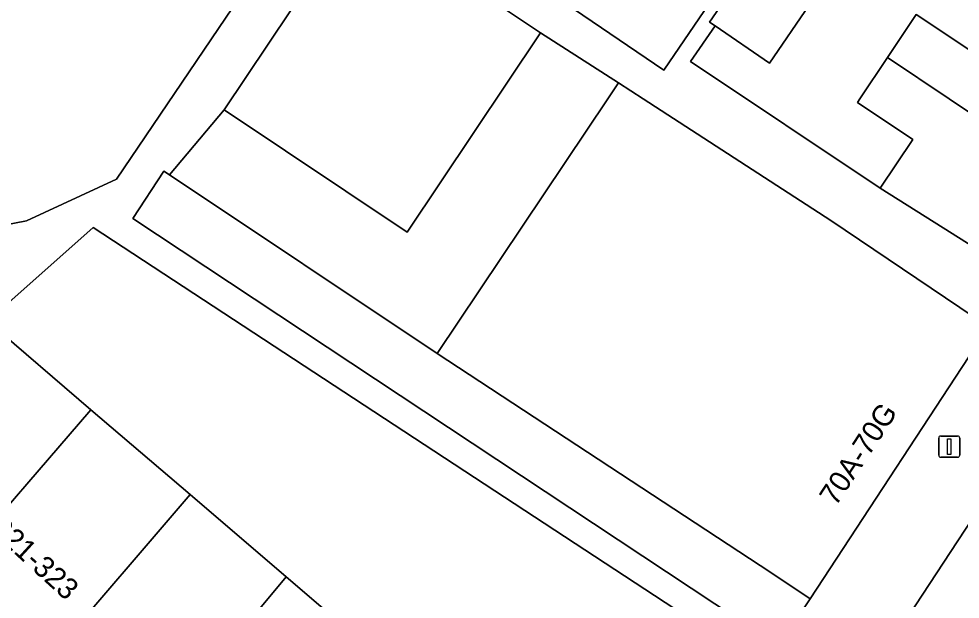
# Model space of a CAD drawing. Extents: x 159279 to 160377, y 384531 to 385888.
# Drawn here: x 159884.76 to 159929.07, y 384726.45 to 384753.77 of the extents above; entities that cross this region are included whole.
import ezdxf

# ---------------------------------------------------------------- set-up
doc = ezdxf.new("R2010")
doc.units = 0
for name, color, linetype in [('IMGEO_Erf', 7, 'Continuous'), ('IMGEO_Lichtmast', 7, 'Continuous'), ('IMGEO_Pand', 7, 'Continuous'), ('IMGEO_Pand_nummerreeks', 7, 'Continuous'), ('IMGEO_Rijbaan_lokaal_open', 7, 'Continuous'), ('IMGEO_Voetpad_open', 7, 'Continuous')]:
    doc.layers.add(name, color=color, linetype=linetype)

msp = doc.modelspace()

# ---------------------------------------------------------------- linework, layer by layer
at = {"layer": 'IMGEO_Erf'}
for points in [[(159814.594, 384798.937), (159815.059, 384798.586), (159817.054, 384800.909), (159821.793, 384796.841), (159826.532, 384792.771), (159831.272, 384788.701), (159836.012, 384784.631), (159840.752, 384780.562), (159845.492, 384776.492), (159850.232, 384772.422), (159854.972, 384768.352), (159859.712, 384764.282), (159864.451, 384760.212), (159869.191, 384756.142), (159873.931, 384752.073), (159876.345, 384750), (159878.671, 384748.003), (159883.411, 384743.933), (159885.124, 384744.266), (159889.352, 384746.225), (159896.887, 384757.365), (159896.975, 384757.494), (159822.578, 384807.809)], [(159888.262, 384743.946), (159883.289, 384739.531), (159888.15, 384735.367), (159892.818, 384731.37), (159897.346, 384727.492), (159902.346, 384723.209), (159906.864, 384719.34), (159908.077, 384718.301), (159911.841, 384715.03), (159909.913, 384712.773)], [(159913.221, 384713.276), (159916.656, 384718.488), (159916.675, 384718.516), (159917.167, 384719.226), (159917.426, 384719.6), (159915.439, 384720.984), (159918.005, 384724.436), (159888.262, 384743.946)]]:
    msp.add_lwpolyline(points, dxfattribs=at)
for points in [[(159916.619, 384757.48), (159919.453, 384761.641), (159917.444, 384763.009), (159915.344, 384764.439), (159912.516, 384760.287), (159910.838, 384761.429), (159910.473, 384761.677), (159908.192, 384758.327), (159906.815, 384759.264), (159909.097, 384762.615), (159911.921, 384766.762), (159909.866, 384768.161), (159907.816, 384769.557), (159904.969, 384765.375), (159902.543, 384761.811), (159901.683, 384760.549), (159899.739, 384761.872), (159899.716, 384761.837), (159904.556, 384758.542), (159915.112, 384751.355), (159918.438, 384756.241)], [(159931.409, 384757.133), (159928.152, 384759.312), (159929.734, 384761.676), (159925.251, 384764.675), (159921.503, 384759.224), (159924.063, 384757.463), (159921.965, 384754.412), (159920.089, 384751.684), (159917.528, 384753.444), (159916.375, 384751.767), (159925.299, 384745.796), (159926.834, 384748.091), (159924.232, 384749.832), (159924.344, 384750), (159925.647, 384751.947), (159927.001, 384753.97), (159929.561, 384752.256), (159930.858, 384754.194), (159931.076, 384754.52), (159930.098, 384755.174)], [(159912.477, 384750), (159912.988, 384750.763), (159909.313, 384753.109), (159903.035, 384743.721), (159894.419, 384749.483), (159891.846, 384746.432), (159904.451, 384738.006)]]:
    msp.add_lwpolyline(points, close=True, dxfattribs=at)
at = {"layer": 'IMGEO_Lichtmast'}
for p, q in [((159928.055, 384733.227), (159928.055, 384734.027)), ((159928.055, 384734.027), (159928.055, 384733.227)), ((159928.155, 384734.127), (159928.945, 384734.127)), ((159928.945, 384734.127), (159928.155, 384734.127)), ((159929.045, 384734.027), (159929.045, 384733.227)), ((159929.045, 384733.227), (159929.045, 384734.027)), ((159928.945, 384733.127), (159928.155, 384733.127)), ((159928.155, 384733.127), (159928.945, 384733.127))]:
    msp.add_line(p, q, dxfattribs=at)
msp.add_lwpolyline([(159928.475, 384734.002), (159928.625, 384734.002), (159928.625, 384733.252), (159928.475, 384733.252), (159928.475, 384734.002)], dxfattribs=at)
for centre, start, end in [((159928.155, 384734.027), 90, 180), ((159928.155, 384734.027), 90, 180), ((159928.945, 384734.027), 0, 90), ((159928.945, 384734.027), 360, 90), ((159928.155, 384733.227), 180, 270), ((159928.155, 384733.227), 180, 270), ((159928.945, 384733.227), 270, 0), ((159928.945, 384733.227), 270, 0)]:
    msp.add_arc(centre, 0.1, start, end, dxfattribs=at)
at = {"layer": 'IMGEO_Pand'}
for points in [[(159900.697, 384758.871), (159894.419, 384749.483), (159903.035, 384743.721), (159909.313, 384753.109)], [(159921.965, 384754.412), (159919.124, 384756.313), (159917.273, 384753.62), (159917.528, 384753.444), (159920.089, 384751.684)], [(159931.076, 384754.52), (159930.858, 384754.194), (159929.561, 384752.256), (159927.001, 384753.97), (159925.647, 384751.947), (159928.556, 384750), (159934.781, 384745.835), (159937.646, 384750.125)], [(159928.556, 384750), (159925.647, 384751.947), (159924.344, 384750), (159924.232, 384749.832), (159926.834, 384748.091), (159925.299, 384745.796), (159931.956, 384741.604), (159934.781, 384745.835)], [(159930.407, 384739.267), (159922.981, 384744.275), (159914.143, 384750), (159912.988, 384750.763), (159912.477, 384750), (159904.451, 384738.006), (159920.151, 384727.708), (159922.006, 384726.456)], [(159904.451, 384738.006), (159891.846, 384746.432), (159891.594, 384746.601), (159890.128, 384744.363), (159918.674, 384725.455), (159918.005, 384724.436), (159915.439, 384720.984), (159917.426, 384719.6), (159918.252, 384720.836), (159922.006, 384726.456), (159920.151, 384727.708)], [(159888.15, 384735.367), (159883.289, 384739.531), (159880.036, 384735.734), (159878.428, 384733.857), (159876.783, 384731.936), (159877.337, 384731.462), (159879.464, 384729.64), (159881.618, 384727.795)], [(159892.818, 384731.37), (159888.15, 384735.367), (159881.618, 384727.795), (159883.819, 384725.91), (159886.312, 384723.774)], [(159897.346, 384727.492), (159892.818, 384731.37), (159886.312, 384723.774), (159888.63, 384721.789), (159890.943, 384719.808)], [(159902.346, 384723.209), (159897.346, 384727.492), (159890.943, 384719.808), (159893.256, 384717.828), (159894.911, 384716.416), (159895.843, 384715.617)]]:
    msp.add_lwpolyline(points, close=True, dxfattribs=at)
at = {"layer": 'IMGEO_Rijbaan_lokaal_open'}
msp.add_lwpolyline([(159930.327, 384724.79), (159934.544, 384731.143), (159935.583, 384732.811), (159936.881, 384734.801), (159936.955, 384734.874), (159933.985, 384736.865), (159921.905, 384718.465), (159924.938, 384716.512), (159929.288, 384723.232)], close=True, dxfattribs=at)
at = {"layer": 'IMGEO_Voetpad_open'}
for points in [[(159822.578, 384807.809), (159896.975, 384757.494), (159896.887, 384757.365), (159889.352, 384746.225), (159885.124, 384744.266), (159883.411, 384743.933), (159880.153, 384740.14), (159876.895, 384736.346), (159873.623, 384732.536), (159874.812, 384731.516), (159875.896, 384732.709), (159875.705, 384732.876), (159877.324, 384734.798), (159878.428, 384733.857), (159880.036, 384735.734), (159883.289, 384739.531), (159888.262, 384743.946), (159918.005, 384724.436)], [(159931.956, 384741.604), (159925.299, 384745.796), (159916.375, 384751.767), (159917.528, 384753.444), (159917.273, 384753.62), (159919.124, 384756.313), (159921.246, 384759.4), (159921.503, 384759.224), (159925.251, 384764.675), (159928.216, 384769.226), (159927.578, 384769.66), (159925.881, 384767.173), (159923.067, 384763.04), (159918.438, 384756.241), (159915.112, 384751.355), (159904.556, 384758.542), (159899.716, 384761.837), (159899.662, 384761.758), (159896.002, 384764.249), (159896.056, 384764.329), (159883.963, 384772.562)], [(159918.674, 384725.455), (159890.128, 384744.363), (159891.594, 384746.601), (159891.846, 384746.432), (159894.419, 384749.483), (159900.697, 384758.871), (159909.313, 384753.109), (159912.988, 384750.763), (159914.143, 384750), (159922.981, 384744.275), (159930.407, 384739.267)]]:
    msp.add_lwpolyline(points, dxfattribs=at)
msp.add_lwpolyline([(159933.985, 384736.865), (159931.969, 384738.216), (159930.407, 384739.267), (159922.006, 384726.456), (159918.252, 384720.836), (159921.905, 384718.465)], close=True, dxfattribs=at)

# ---------------------------------------------------------------- texts
at = {"layer": 'IMGEO_Pand_nummerreeks'}
for s, rotation, p in [('70A-70G', 56.74, (159923.213, 384730.782)), ('321-323', 317.4923, (159883.379, 384729.659))]:
    msp.add_text(s, height=1, rotation=rotation, dxfattribs=at).set_placement(p)

doc.saveas('drawing.dxf')
